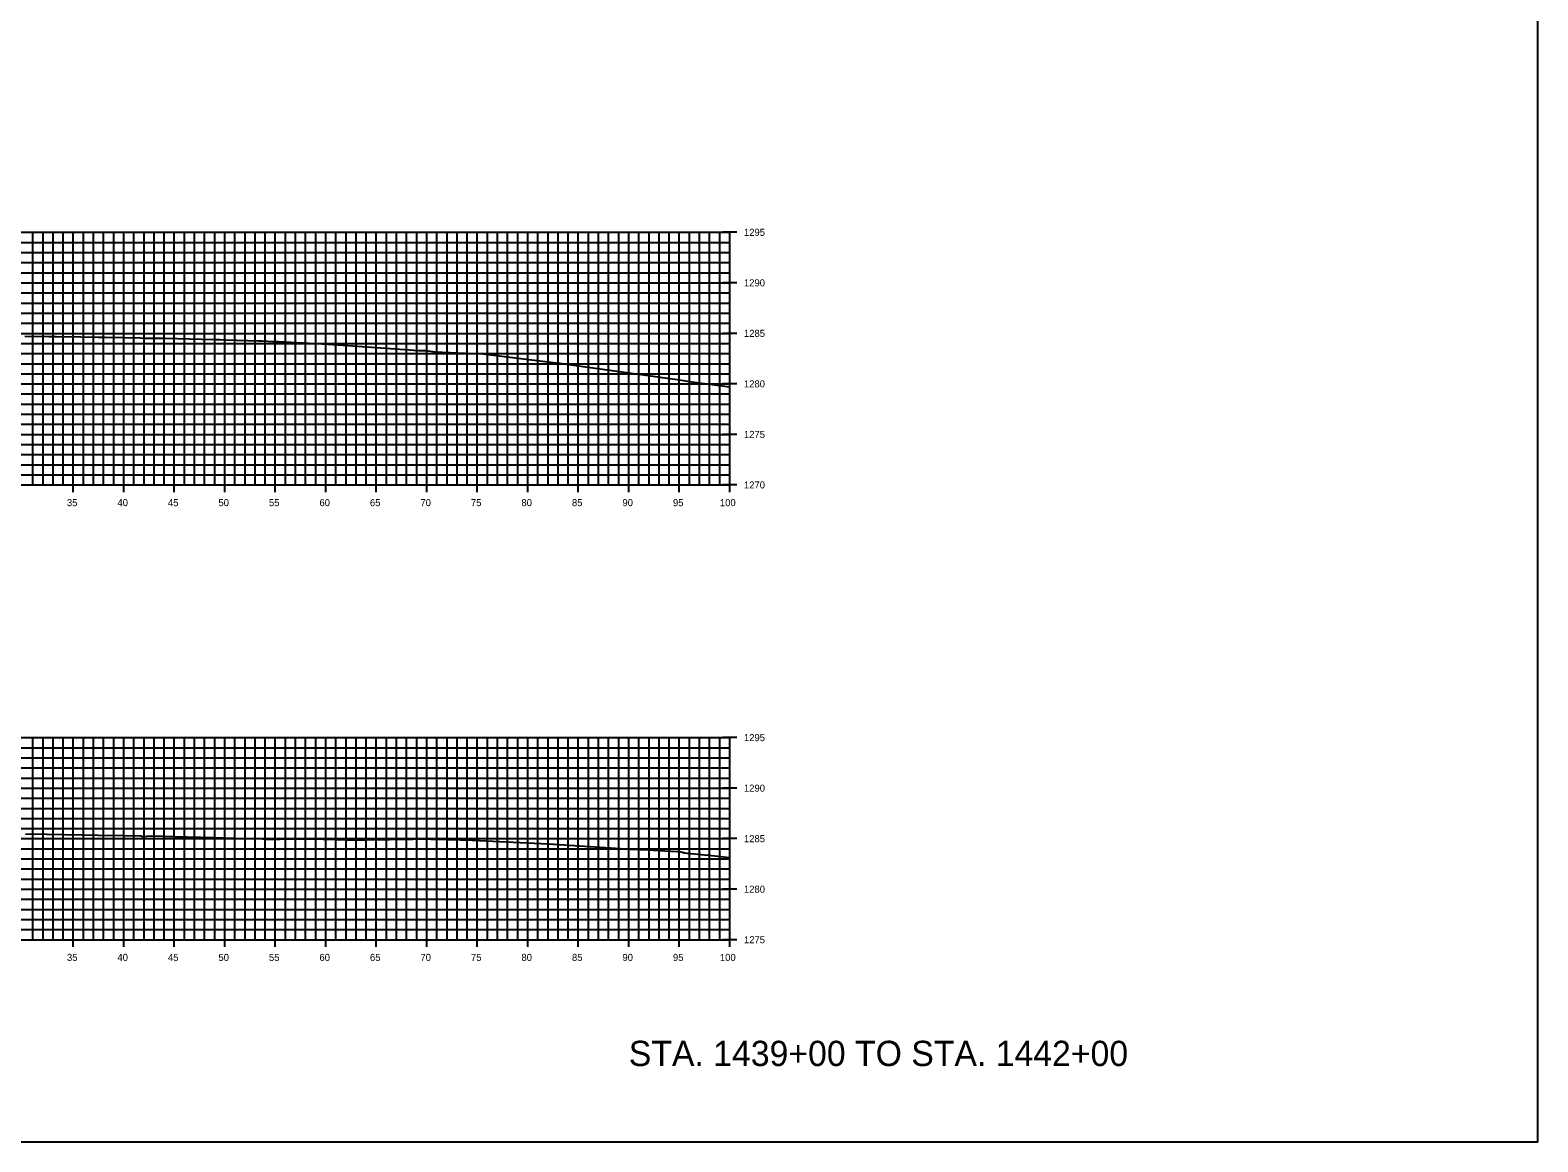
# Model space of a CAD drawing. Extents: x 674939 to 678919, y 750652 to 765176.
# Drawn here: x 678769.3 to 678918.5, y 758742.6 to 758852.6 of the extents above; entities that cross this region are included whole.
import ezdxf

# ---------------------------------------------------------------- set-up
doc = ezdxf.new("R2010")
doc.units = 0
for name, color, linetype in [('Level 10', 7, 'Continuous'), ('Level 20', 7, 'Continuous'), ('Level 21', 7, 'Continuous'), ('Level 4', 7, 'Continuous'), ('Level 8', 7, 'Continuous'), ('Level 9', 7, 'Continuous')]:
    doc.layers.add(name, color=color, linetype=linetype)

msp = doc.modelspace()

# ---------------------------------------------------------------- linework, layer by layer
at = {"layer": 'Level 10'}
for points in [[(678768.72, 758822.27), (678771.14, 758822.25), (678771.88, 758822.24), (678774.29, 758822.22), (678776.02, 758822.18), (678776.7, 758822.17), (678780.16, 758822.11), (678780.5, 758822.09), (678780.67, 758822.09), (678782.22, 758822.07), (678782.63, 758822.06), (678787.46, 758821.94), (678788.01, 758821.93), (678788.64, 758821.91), (678791.84, 758821.82), (678792.25, 758821.81), (678793.3, 758821.76), (678793.85, 758821.74), (678798.73, 758821.47), (678801.21, 758821.31), (678807.71, 758820.87), (678808.43, 758820.84), (678809.37, 758820.73), (678813.04, 758820.57), (678814.07, 758820.52), (678821.6, 758819.61), (678821.65, 758819.61), (678821.69, 758819.6), (678821.72, 758819.6), (678822.58, 758819.47), (678833.55, 758817.95), (678834.15, 758817.85), (678834.77, 758817.75), (678838.53, 758817.26)], [(678768.8, 758773.02), (678770.92, 758772.98), (678774.41, 758772.92), (678775.99, 758772.89), (678778.43, 758772.85), (678780.22, 758772.82), (678780.31, 758772.79), (678780.42, 758772.77), (678780.79, 758772.8), (678781.32, 758772.82), (678783.49, 758772.77), (678786.13, 758772.71), (678787.45, 758772.68), (678790.53, 758772.58), (678792.26, 758772.53), (678792.35, 758772.53), (678792.42, 758772.53), (678792.51, 758772.51), (678792.72, 758772.49), (678793.25, 758772.49), (678794, 758772.5), (678794.53, 758772.52), (678795.19, 758772.53), (678797.07, 758772.52), (678800.68, 758772.43), (678802.18, 758772.43), (678802.55, 758772.44), (678802.55, 758772.44), (678807.16, 758772.51), (678807.38, 758772.52), (678810.47, 758772.46), (678810.48, 758772.46), (678810.48, 758772.46), (678811.87, 758772.43), (678811.89, 758772.43), (678812.35, 758772.42), (678818.43, 758772.14), (678820.59, 758772.04), (678825.2, 758771.73), (678827.7, 758771.56), (678828.32, 758771.53), (678828.65, 758771.52), (678829.58, 758771.48), (678830.4, 758771.43), (678832.06, 758771.34), (678833.31, 758771.27), (678833.58, 758771.27), (678833.72, 758771.25), (678833.91, 758771.19), (678834.01, 758771.17), (678834.01, 758771.17), (678834.01, 758771.16), (678837.04, 758770.86), (678838.53, 758770.69)]]:
    msp.add_lwpolyline(points, dxfattribs=at)
at = {"layer": 'Level 20'}
for p, q in [((678638.53, 758832.55), (678838.53, 758832.55)), ((678769.53, 758807.55), (678769.53, 758832.55)), ((678770.53, 758807.55), (678770.53, 758832.55)), ((678771.53, 758807.55), (678771.53, 758832.55)), ((678772.53, 758807.55), (678772.53, 758832.55)), ((678773.53, 758807.55), (678773.53, 758832.55)), ((678774.53, 758807.55), (678774.53, 758832.55)), ((678775.53, 758807.55), (678775.53, 758832.55)), ((678776.53, 758807.55), (678776.53, 758832.55)), ((678777.53, 758807.55), (678777.53, 758832.55)), ((678778.53, 758807.55), (678778.53, 758832.55)), ((678779.53, 758807.55), (678779.53, 758832.55)), ((678780.53, 758807.55), (678780.53, 758832.55)), ((678781.53, 758807.55), (678781.53, 758832.55)), ((678782.53, 758807.55), (678782.53, 758832.55)), ((678783.53, 758807.55), (678783.53, 758832.55)), ((678784.53, 758807.55), (678784.53, 758832.55)), ((678785.53, 758807.55), (678785.53, 758832.55)), ((678786.53, 758807.55), (678786.53, 758832.55)), ((678787.53, 758807.55), (678787.53, 758832.55)), ((678788.53, 758807.55), (678788.53, 758832.55)), ((678789.53, 758807.55), (678789.53, 758832.55)), ((678790.53, 758807.55), (678790.53, 758832.55)), ((678791.53, 758807.55), (678791.53, 758832.55)), ((678792.53, 758807.55), (678792.53, 758832.55)), ((678793.53, 758807.55), (678793.53, 758832.55)), ((678794.53, 758807.55), (678794.53, 758832.55)), ((678795.53, 758807.55), (678795.53, 758832.55)), ((678796.53, 758807.55), (678796.53, 758832.55)), ((678797.53, 758807.55), (678797.53, 758832.55)), ((678798.53, 758807.55), (678798.53, 758832.55)), ((678799.53, 758807.55), (678799.53, 758832.55)), ((678800.53, 758807.55), (678800.53, 758832.55)), ((678801.53, 758807.55), (678801.53, 758832.55)), ((678802.53, 758807.55), (678802.53, 758832.55)), ((678803.53, 758807.55), (678803.53, 758832.55)), ((678804.53, 758807.55), (678804.53, 758832.55)), ((678805.53, 758807.55), (678805.53, 758832.55)), ((678806.53, 758807.55), (678806.53, 758832.55)), ((678807.53, 758807.55), (678807.53, 758832.55)), ((678808.53, 758807.55), (678808.53, 758832.55)), ((678809.53, 758807.55), (678809.53, 758832.55)), ((678810.53, 758807.55), (678810.53, 758832.55)), ((678811.53, 758807.55), (678811.53, 758832.55)), ((678812.53, 758807.55), (678812.53, 758832.55)), ((678813.53, 758807.55), (678813.53, 758832.55)), ((678814.53, 758807.55), (678814.53, 758832.55)), ((678815.53, 758807.55), (678815.53, 758832.55)), ((678816.53, 758807.55), (678816.53, 758832.55)), ((678817.53, 758807.55), (678817.53, 758832.55)), ((678818.53, 758807.55), (678818.53, 758832.55)), ((678819.53, 758807.55), (678819.53, 758832.55)), ((678820.53, 758807.55), (678820.53, 758832.55)), ((678821.53, 758807.55), (678821.53, 758832.55)), ((678822.53, 758807.55), (678822.53, 758832.55)), ((678823.53, 758807.55), (678823.53, 758832.55)), ((678824.53, 758807.55), (678824.53, 758832.55)), ((678825.53, 758807.55), (678825.53, 758832.55)), ((678826.53, 758807.55), (678826.53, 758832.55)), ((678827.53, 758807.55), (678827.53, 758832.55)), ((678828.53, 758807.55), (678828.53, 758832.55)), ((678829.53, 758807.55), (678829.53, 758832.55)), ((678830.53, 758807.55), (678830.53, 758832.55)), ((678831.53, 758807.55), (678831.53, 758832.55)), ((678832.53, 758807.55), (678832.53, 758832.55)), ((678833.53, 758807.55), (678833.53, 758832.55)), ((678834.53, 758807.55), (678834.53, 758832.55)), ((678835.53, 758807.55), (678835.53, 758832.55)), ((678836.53, 758807.55), (678836.53, 758832.55)), ((678837.53, 758807.55), (678837.53, 758832.55)), ((678838.53, 758807.55), (678838.53, 758832.55)), ((678638.53, 758831.55), (678838.53, 758831.55)), ((678638.53, 758830.55), (678838.53, 758830.55)), ((678638.53, 758829.55), (678838.53, 758829.55)), ((678638.53, 758828.55), (678838.53, 758828.55)), ((678638.53, 758827.55), (678838.53, 758827.55)), ((678638.53, 758826.55), (678838.53, 758826.55)), ((678638.53, 758825.55), (678838.53, 758825.55)), ((678638.53, 758824.55), (678838.53, 758824.55)), ((678638.53, 758823.55), (678838.53, 758823.55)), ((678638.53, 758822.55), (678838.53, 758822.55)), ((678638.53, 758821.55), (678838.53, 758821.55)), ((678638.53, 758820.55), (678838.53, 758820.55)), ((678638.53, 758819.55), (678838.53, 758819.55)), ((678638.53, 758818.55), (678838.53, 758818.55)), ((678638.53, 758817.55), (678838.53, 758817.55)), ((678638.53, 758816.55), (678838.53, 758816.55)), ((678638.53, 758815.55), (678838.53, 758815.55)), ((678638.53, 758814.55), (678838.53, 758814.55)), ((678638.53, 758813.55), (678838.53, 758813.55)), ((678638.53, 758812.55), (678838.53, 758812.55)), ((678638.53, 758811.55), (678838.53, 758811.55)), ((678638.53, 758810.55), (678838.53, 758810.55)), ((678638.53, 758809.55), (678838.53, 758809.55)), ((678638.53, 758808.55), (678838.53, 758808.55)), ((678638.53, 758807.55), (678838.53, 758807.55)), ((678638.53, 758782.55), (678838.53, 758782.55)), ((678769.53, 758762.55), (678769.53, 758782.55)), ((678770.53, 758762.55), (678770.53, 758782.55)), ((678771.53, 758762.55), (678771.53, 758782.55)), ((678772.53, 758762.55), (678772.53, 758782.55)), ((678773.53, 758762.55), (678773.53, 758782.55)), ((678774.53, 758762.55), (678774.53, 758782.55)), ((678775.53, 758762.55), (678775.53, 758782.55)), ((678776.53, 758762.55), (678776.53, 758782.55)), ((678777.53, 758762.55), (678777.53, 758782.55)), ((678778.53, 758762.55), (678778.53, 758782.55)), ((678779.53, 758762.55), (678779.53, 758782.55)), ((678780.53, 758762.55), (678780.53, 758782.55)), ((678781.53, 758762.55), (678781.53, 758782.55)), ((678782.53, 758762.55), (678782.53, 758782.55)), ((678783.53, 758762.55), (678783.53, 758782.55)), ((678784.53, 758762.55), (678784.53, 758782.55)), ((678785.53, 758762.55), (678785.53, 758782.55)), ((678786.53, 758762.55), (678786.53, 758782.55)), ((678787.53, 758762.55), (678787.53, 758782.55)), ((678788.53, 758762.55), (678788.53, 758782.55)), ((678789.53, 758762.55), (678789.53, 758782.55)), ((678790.53, 758762.55), (678790.53, 758782.55)), ((678791.53, 758762.55), (678791.53, 758782.55)), ((678792.53, 758762.55), (678792.53, 758782.55)), ((678793.53, 758762.55), (678793.53, 758782.55)), ((678794.53, 758762.55), (678794.53, 758782.55)), ((678795.53, 758762.55), (678795.53, 758782.55)), ((678796.53, 758762.55), (678796.53, 758782.55)), ((678797.53, 758762.55), (678797.53, 758782.55)), ((678798.53, 758762.55), (678798.53, 758782.55)), ((678799.53, 758762.55), (678799.53, 758782.55)), ((678800.53, 758762.55), (678800.53, 758782.55)), ((678801.53, 758762.55), (678801.53, 758782.55)), ((678802.53, 758762.55), (678802.53, 758782.55)), ((678803.53, 758762.55), (678803.53, 758782.55)), ((678804.53, 758762.55), (678804.53, 758782.55)), ((678805.53, 758762.55), (678805.53, 758782.55)), ((678806.53, 758762.55), (678806.53, 758782.55)), ((678807.53, 758762.55), (678807.53, 758782.55)), ((678808.53, 758762.55), (678808.53, 758782.55)), ((678809.53, 758762.55), (678809.53, 758782.55)), ((678810.53, 758762.55), (678810.53, 758782.55)), ((678811.53, 758762.55), (678811.53, 758782.55)), ((678812.53, 758762.55), (678812.53, 758782.55)), ((678813.53, 758762.55), (678813.53, 758782.55)), ((678814.53, 758762.55), (678814.53, 758782.55)), ((678815.53, 758762.55), (678815.53, 758782.55)), ((678816.53, 758762.55), (678816.53, 758782.55)), ((678817.53, 758762.55), (678817.53, 758782.55)), ((678818.53, 758762.55), (678818.53, 758782.55)), ((678819.53, 758762.55), (678819.53, 758782.55)), ((678820.53, 758762.55), (678820.53, 758782.55)), ((678821.53, 758762.55), (678821.53, 758782.55)), ((678822.53, 758762.55), (678822.53, 758782.55)), ((678823.53, 758762.55), (678823.53, 758782.55)), ((678824.53, 758762.55), (678824.53, 758782.55)), ((678825.53, 758762.55), (678825.53, 758782.55)), ((678826.53, 758762.55), (678826.53, 758782.55)), ((678827.53, 758762.55), (678827.53, 758782.55)), ((678828.53, 758762.55), (678828.53, 758782.55)), ((678829.53, 758762.55), (678829.53, 758782.55)), ((678830.53, 758762.55), (678830.53, 758782.55)), ((678831.53, 758762.55), (678831.53, 758782.55)), ((678832.53, 758762.55), (678832.53, 758782.55)), ((678833.53, 758762.55), (678833.53, 758782.55)), ((678834.53, 758762.55), (678834.53, 758782.55)), ((678835.53, 758762.55), (678835.53, 758782.55)), ((678836.53, 758762.55), (678836.53, 758782.55)), ((678837.53, 758762.55), (678837.53, 758782.55)), ((678838.53, 758762.55), (678838.53, 758782.55)), ((678638.53, 758781.55), (678838.53, 758781.55)), ((678638.53, 758780.55), (678838.53, 758780.55)), ((678638.53, 758779.55), (678838.53, 758779.55)), ((678638.53, 758778.55), (678838.53, 758778.55)), ((678638.53, 758777.55), (678838.53, 758777.55)), ((678638.53, 758776.55), (678838.53, 758776.55)), ((678638.53, 758775.55), (678838.53, 758775.55)), ((678638.53, 758774.55), (678838.53, 758774.55)), ((678638.53, 758773.55), (678838.53, 758773.55)), ((678638.53, 758772.55), (678838.53, 758772.55)), ((678638.53, 758771.55), (678838.53, 758771.55)), ((678638.53, 758770.55), (678838.53, 758770.55)), ((678638.53, 758769.55), (678838.53, 758769.55)), ((678638.53, 758768.55), (678838.53, 758768.55)), ((678638.53, 758767.55), (678838.53, 758767.55)), ((678638.53, 758766.55), (678838.53, 758766.55)), ((678638.53, 758765.55), (678838.53, 758765.55)), ((678638.53, 758764.55), (678838.53, 758764.55)), ((678638.53, 758763.55), (678838.53, 758763.55)), ((678638.53, 758762.55), (678838.53, 758762.55))]:
    msp.add_line(p, q, dxfattribs=at)
at = {"layer": 'Level 4'}
msp.add_lwpolyline([(678578.53, 758742.55), (678918.53, 758742.55), (678918.53, 758962.55), (678578.53, 758962.55)], close=True, dxfattribs=at)
at = {"layer": 'Level 8'}
for p, q in [((678839.23, 758832.55), (678837.83, 758832.55)), ((678838.53, 758807.55), (678838.53, 758832.55)), ((678839.23, 758827.55), (678837.83, 758827.55)), ((678839.23, 758822.55), (678837.83, 758822.55)), ((678839.23, 758817.55), (678837.83, 758817.55)), ((678839.23, 758812.55), (678837.83, 758812.55)), ((678773.53, 758806.85), (678773.53, 758808.25)), ((678778.53, 758806.85), (678778.53, 758808.25)), ((678783.53, 758806.85), (678783.53, 758808.25)), ((678788.53, 758806.85), (678788.53, 758808.25)), ((678793.53, 758806.85), (678793.53, 758808.25)), ((678798.53, 758806.85), (678798.53, 758808.25)), ((678803.53, 758806.85), (678803.53, 758808.25)), ((678808.53, 758806.85), (678808.53, 758808.25)), ((678813.53, 758806.85), (678813.53, 758808.25)), ((678818.53, 758806.85), (678818.53, 758808.25)), ((678823.53, 758806.85), (678823.53, 758808.25)), ((678828.53, 758806.85), (678828.53, 758808.25)), ((678833.53, 758806.85), (678833.53, 758808.25)), ((678838.53, 758806.85), (678838.53, 758808.25)), ((678638.53, 758807.55), (678838.53, 758807.55)), ((678839.23, 758807.55), (678837.83, 758807.55)), ((678839.23, 758782.55), (678837.83, 758782.55)), ((678838.53, 758762.55), (678838.53, 758782.55)), ((678839.23, 758777.55), (678837.83, 758777.55)), ((678839.23, 758772.55), (678837.83, 758772.55)), ((678839.23, 758767.55), (678837.83, 758767.55)), ((678773.53, 758761.85), (678773.53, 758763.25)), ((678778.53, 758761.85), (678778.53, 758763.25)), ((678783.53, 758761.85), (678783.53, 758763.25)), ((678788.53, 758761.85), (678788.53, 758763.25)), ((678793.53, 758761.85), (678793.53, 758763.25)), ((678798.53, 758761.85), (678798.53, 758763.25)), ((678803.53, 758761.85), (678803.53, 758763.25)), ((678808.53, 758761.85), (678808.53, 758763.25)), ((678813.53, 758761.85), (678813.53, 758763.25)), ((678818.53, 758761.85), (678818.53, 758763.25)), ((678823.53, 758761.85), (678823.53, 758763.25)), ((678828.53, 758761.85), (678828.53, 758763.25)), ((678833.53, 758761.85), (678833.53, 758763.25)), ((678838.53, 758761.85), (678838.53, 758763.25)), ((678638.53, 758762.55), (678838.53, 758762.55)), ((678839.23, 758762.55), (678837.83, 758762.55))]:
    msp.add_line(p, q, dxfattribs=at)

# ---------------------------------------------------------------- texts
at = {"layer": 'Level 21'}
msp.add_text('STA. 1439+00 TO STA. 1442+00', height=2.5, dxfattribs=at).set_placement((678828.53, 758750.05))
at = {"layer": 'Level 9'}
for s, p in [('1295', (678839.93, 758832.2)), ('1290', (678839.93, 758827.2)), ('1285', (678839.93, 758822.2)), ('1280', (678839.93, 758817.2)), ('1275', (678839.93, 758812.2)), ('1270', (678839.93, 758807.2)), ('35', (678772.9, 758805.45)), ('40', (678777.9, 758805.45)), ('45', (678782.9, 758805.45)), ('50', (678787.9, 758805.45)), ('55', (678792.9, 758805.45)), ('60', (678797.9, 758805.45)), ('65', (678802.9, 758805.45)), ('70', (678807.9, 758805.45)), ('75', (678812.9, 758805.45)), ('80', (678817.9, 758805.45)), ('85', (678822.9, 758805.45)), ('90', (678827.9, 758805.45)), ('95', (678832.9, 758805.45)), ('100', (678837.55, 758805.45)), ('1295', (678839.93, 758782.2)), ('1290', (678839.93, 758777.2)), ('1285', (678839.93, 758772.2)), ('1280', (678839.93, 758767.2)), ('1275', (678839.93, 758762.2)), ('35', (678772.9, 758760.45)), ('40', (678777.9, 758760.45)), ('45', (678782.9, 758760.45)), ('50', (678787.9, 758760.45)), ('55', (678792.9, 758760.45)), ('60', (678797.9, 758760.45)), ('65', (678802.9, 758760.45)), ('70', (678807.9, 758760.45)), ('75', (678812.9, 758760.45)), ('80', (678817.9, 758760.45)), ('85', (678822.9, 758760.45)), ('90', (678827.9, 758760.45)), ('95', (678832.9, 758760.45)), ('100', (678837.55, 758760.45))]:
    msp.add_text(s, height=0.7, dxfattribs=at).set_placement(p)

doc.saveas('drawing.dxf')
